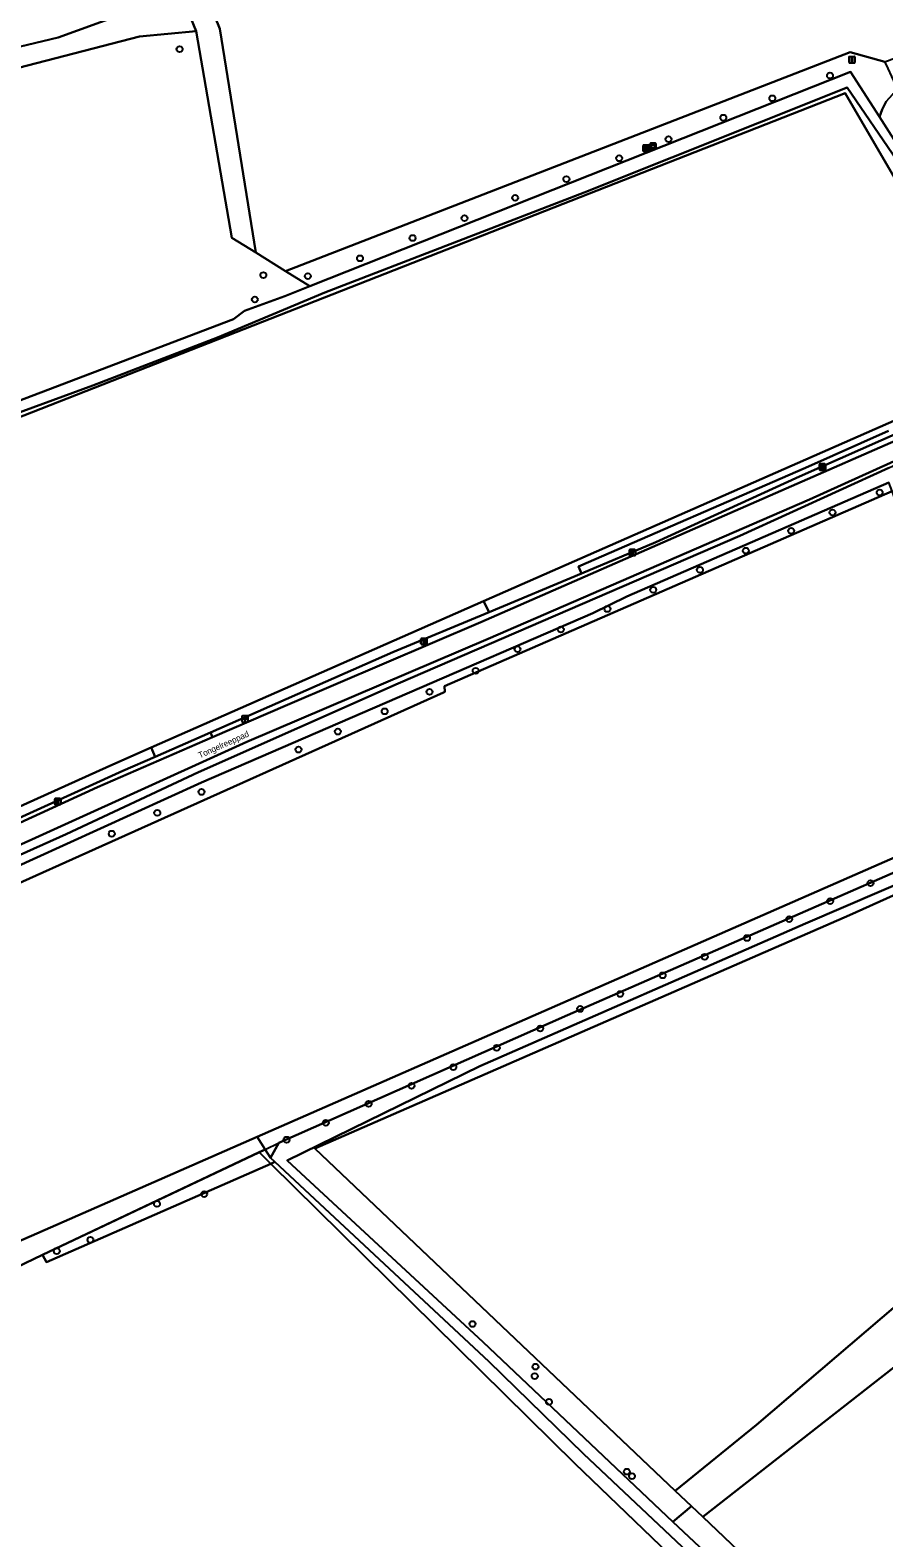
# Model space of a CAD drawing. Extents: x 160203 to 161530, y 379528 to 381797.
# Drawn here: x 161225.7 to 161366.5, y 381138.1 to 381386.7 of the extents above; entities that cross this region are included whole.
import ezdxf

# ---------------------------------------------------------------- set-up
doc = ezdxf.new("R2010")
doc.units = 0
for name, color, linetype in [('IMGEO_Afvalbak', 7, 'Continuous'), ('IMGEO_Bank', 7, 'Continuous'), ('IMGEO_Boom', 7, 'Continuous'), ('IMGEO_Grasland_agrarisch', 7, 'Continuous'), ('IMGEO_Grasland_overig', 7, 'Continuous'), ('IMGEO_Groenvoorziening', 7, 'Continuous'), ('IMGEO_Hectometerpaal', 7, 'Continuous'), ('IMGEO_Hek', 7, 'Continuous'), ('IMGEO_Lichtmast', 7, 'Continuous'), ('IMGEO_Loofbos', 7, 'Continuous'), ('IMGEO_Openbare_ruimte_label', 7, 'Continuous'), ('IMGEO_Paal', 7, 'Continuous'), ('IMGEO_Rijbaan_lokaal_gesloten', 7, 'Continuous'), ('IMGEO_Rijbaan_lokaal_halfverhard', 7, 'Continuous'), ('IMGEO_Voetpad_onverhard', 7, 'Continuous'), ('IMGEO_Waterloop', 7, 'Continuous')]:
    doc.layers.add(name, color=color, linetype=linetype)

msp = doc.modelspace()

# ---------------------------------------------------------------- linework, layer by layer
at = {"layer": 'IMGEO_Afvalbak'}
for p, q in [((161327.9, 381367.18), (161327.9, 381367.98)), ((161327.9, 381367.98), (161327.9, 381367.18)), ((161328, 381368.08), (161328.79, 381368.08)), ((161328.79, 381368.08), (161328, 381368.08)), ((161328.79, 381367.08), (161328, 381367.08)), ((161328, 381367.08), (161328.79, 381367.08)), ((161328.89, 381367.98), (161328.89, 381367.18)), ((161328.89, 381367.18), (161328.89, 381367.98))]:
    msp.add_line(p, q, dxfattribs=at)
msp.add_lwpolyline([(161328.04, 381367.8), (161328.75, 381367.8), (161328.6, 381367.33), (161328.19, 381367.33), (161328.04, 381367.8)], dxfattribs=at)
for centre, start, end in [((161328, 381367.98), 90, 180), ((161328, 381367.98), 90, 180), ((161328, 381367.18), 180, 270), ((161328, 381367.18), 180, 270), ((161328.79, 381367.98), 0, 90), ((161328.79, 381367.98), 360, 90), ((161328.79, 381367.18), 270, 0), ((161328.79, 381367.18), 270, 0)]:
    msp.add_arc(centre, 0.1, start, end, dxfattribs=at)
at = {"layer": 'IMGEO_Bank'}
for p, q in [((161326.75, 381366.81), (161326.75, 381367.65)), ((161326.75, 381367.65), (161326.75, 381366.81)), ((161326.82, 381367.73), (161327.66, 381367.73)), ((161327.66, 381367.73), (161326.82, 381367.73)), ((161327.67, 381366.74), (161326.83, 381366.74)), ((161326.83, 381366.74), (161327.67, 381366.74)), ((161327.44, 381367.13), (161327.05, 381367.13)), ((161327.06, 381367.24), (161327.06, 381367.35)), ((161327.1, 381367.35), (161327.1, 381367.24)), ((161327.39, 381367.35), (161327.11, 381367.35)), ((161327.11, 381367.23), (161327.39, 381367.23)), ((161327.4, 381367.24), (161327.4, 381367.35)), ((161327.44, 381367.35), (161327.44, 381367.24)), ((161327.75, 381367.66), (161327.75, 381366.82)), ((161327.75, 381366.82), (161327.75, 381367.66))]:
    msp.add_line(p, q, dxfattribs=at)
for points in [[(161327, 381367.13), (161326.85, 381367.13), (161326.96, 381367.23), (161327.05, 381367.23)], [(161327.05, 381367.35), (161326.96, 381367.35), (161326.96, 381367.51), (161327.53, 381367.51), (161327.53, 381367.35), (161327.45, 381367.35)], [(161327.05, 381367.13), (161327.05, 381366.92), (161327, 381366.92), (161327, 381367.13)], [(161327.45, 381367.23), (161327.53, 381367.23), (161327.64, 381367.13), (161327.5, 381367.13)], [(161327.49, 381367.13), (161327.49, 381366.92), (161327.45, 381366.92), (161327.45, 381367.13)]]:
    msp.add_lwpolyline(points, dxfattribs=at)
for centre, radius, start, end in [((161326.83, 381367.66), 0.0779, 92.4484, 184.2845), ((161326.83, 381367.66), 0.0779, 92.4484, 184.2845), ((161326.83, 381366.81), 0.0779, 182.4484, 274.2845), ((161326.83, 381366.81), 0.0779, 182.4484, 274.2845), ((161327, 381367.13), 0.00671, 2.8957, 87.1043), ((161327.05, 381367.35), 0.00671, 2.8957, 87.1043), ((161327.05, 381367.24), 0.00671, 272.8957, 357.1043), ((161327.05, 381367.13), 0.00671, 92.8957, 177.1043), ((161327.11, 381367.35), 0.00671, 92.8957, 177.1043), ((161327.11, 381367.24), 0.00671, 182.8957, 267.1043), ((161327.39, 381367.35), 0.00671, 2.8957, 87.1043), ((161327.39, 381367.24), 0.00671, 272.8957, 357.1043), ((161327.45, 381367.35), 0.00671, 92.8957, 177.1043), ((161327.45, 381367.24), 0.00671, 182.8957, 267.1043), ((161327.44, 381367.13), 0.00671, 2.8957, 87.1043), ((161327.5, 381367.13), 0.00671, 92.8957, 177.1043), ((161327.67, 381367.66), 0.0779, 2.4484, 94.2845), ((161327.67, 381367.66), 0.0779, 2.4484, 94.2845), ((161327.67, 381366.81), 0.0779, 272.4484, 4.2845), ((161327.67, 381366.81), 0.0779, 272.4484, 4.2845)]:
    msp.add_arc(centre, radius, start, end, dxfattribs=at)
at = {"layer": 'IMGEO_Boom'}
for centre in [(161250.33, 381383.59), (161357.58, 381379.24), (161348.08, 381375.48), (161340, 381372.28), (161330.96, 381368.73), (161322.81, 381365.59), (161314.11, 381362.15), (161305.66, 381359.07), (161297.3, 381355.71), (161288.75, 381352.44), (161280.08, 381349.09), (161264.14, 381346.33), (161271.48, 381346.16), (161262.73, 381342.3), (161365.78, 381310.47), (161358, 381307.18), (161351.18, 381304.13), (161343.7, 381300.87), (161336.14, 381297.71), (161328.44, 381294.41), (161320.88, 381291.26), (161313.2, 381287.86), (161306.06, 381284.63), (161299.16, 381281.06), (161291.55, 381277.58), (161284.15, 381274.38), (161276.42, 381271.03), (161269.94, 381268.06), (161253.93, 381261.08), (161246.65, 381257.63), (161239.14, 381254.19), (161364.26, 381246.04), (161357.61, 381243.06), (161350.84, 381240.1), (161343.9, 381236.99), (161336.93, 381233.9), (161329.99, 381230.83), (161322.99, 381227.76), (161316.38, 381225.29), (161309.8, 381222.05), (161302.63, 381218.88), (161295.46, 381215.69), (161288.57, 381212.62), (161281.5, 381209.65), (161274.44, 381206.52), (161267.97, 381203.72), (161254.37, 381194.74), (161246.6, 381193.14), (161235.62, 381187.21), (161230.07, 381185.36), (161298.63, 381173.33), (161308.89, 381164.73), (161309.03, 381166.29), (161311.24, 381160.48), (161324.08, 381148.97), (161324.93, 381148.23)]:
    msp.add_circle(centre, 0.489, dxfattribs=at)
at = {"layer": 'IMGEO_Grasland_agrarisch'}
for points in [[(161413.3, 381399.3), (161421.01, 381402.45), (161404.11, 381421.75), (161390.71, 381434.67), (161385.42, 381433.68), (161374.24, 381430.94), (161348.41, 381425.98), (161328.77, 381422.27), (161321.57, 381419.76), (161299.32, 381412.21), (161298.02, 381411.7), (161297.01, 381411.1), (161288.52, 381405.02), (161280.83, 381401.91), (161272.35, 381398.48), (161254.89, 381391.93), (161255.18, 381391.27), (161256.97, 381386.94), (161262.88, 381350.03), (161267.77, 381346.99), (161360.92, 381383.1), (161366.65, 381381.48)], [(161171.79, 381297.92), (161172.53, 381296.53), (161167.2, 381293.97), (161194.33, 381245.33), (161238.8, 381265.4), (161245.65, 381268.42), (161300.42, 381292.52), (161377.22, 381326.32), (161379.59, 381328.48), (161381.46, 381331.14), (161382.56, 381334.21), (161382.85, 381337.29), (161360.06, 381376.34), (161223.13, 381322.55), (161212.66, 381318.52), (161212.29, 381318.38), (161208.28, 381316.67), (161204.59, 381314.93), (161171.51, 381298.41)], [(161386.66, 381258.36), (161367.83, 381310.71), (161294.02, 381278.51), (161294.05, 381277.58), (161293.85, 381277.49), (161232.69, 381250), (161197.17, 381234.04), (161222.21, 381186.3), (161225.91, 381187.89), (161263.14, 381204.2), (161313.5, 381226.28)], [(161418.44, 381219.83), (161400.48, 381250), (161398.29, 381253.68), (161394.63, 381252.38), (161389.79, 381250.66), (161388.51, 381253.22), (161360.79, 381240.78), (161272.63, 381202.28), (161332.07, 381145.82), (161345.48, 381156.69), (161402.74, 381205.62), (161419.34, 381218.32)], [(161315.48, 381150.32), (161265.37, 381199.77), (161228.39, 381183.53), (161227.72, 381184.71), (161218.98, 381180.56), (161208.37, 381175.12), (161198.24, 381170.36), (161165.88, 381157.25), (161152.96, 381150.56), (161152.51, 381151.01), (161146.68, 381148.12), (161147.07, 381147.65), (161164.8, 381127.1), (161175.22, 381116.21), (161250.4, 381081.63), (161315.47, 381121.68), (161332.45, 381134.02)]]:
    msp.add_lwpolyline(points, close=True, dxfattribs=at)
for points in [[(161111.15, 381390.92), (161100.64, 381384.03), (161113.29, 381352.05), (161115.73, 381348.41), (161133.85, 381354.86), (161180.73, 381372.68), (161181.52, 381372.98), (161193.25, 381376.67), (161230.31, 381385.5), (161247.45, 381391.8)], [(161425.73, 381116.95), (161450.07, 381156.48), (161446.99, 381175.96), (161445.53, 381181.86), (161444.24, 381186.24), (161442.87, 381190.13), (161442.62, 381190.85), (161440.76, 381193.84), (161438.98, 381195.46), (161426.74, 381208.41), (161424.6, 381210.91), (161388.1, 381181.84), (161336.59, 381141.52), (161343.66, 381134.8)]]:
    msp.add_lwpolyline(points, dxfattribs=at)
at = {"layer": 'IMGEO_Grasland_overig'}
for points in [[(161250.42, 381393.04), (161253.07, 381386.53), (161258.96, 381352.47), (161262.88, 381350.03), (161256.97, 381386.94), (161255.18, 381391.27), (161254.89, 381391.93), (161253.98, 381393.98), (161253.94, 381394.08), (161253.78, 381394.44)], [(161196.03, 381236.58), (161197.17, 381234.04), (161232.69, 381250), (161293.85, 381277.49), (161294.05, 381277.58), (161294.02, 381278.51), (161367.83, 381310.71), (161367.27, 381312.13), (161324.1, 381293.29), (161318.49, 381290.59), (161253.93, 381262.65), (161226.2, 381250), (161207.23, 381241.35)], [(161264.45, 381202.13), (161263.14, 381204.2), (161225.91, 381187.89), (161222.21, 381186.3), (161197.17, 381234.04), (161196.03, 381236.58), (161195.51, 381236.36), (161190.76, 381234.35), (161191.89, 381232.05), (161204.16, 381211.06), (161218.98, 381180.56), (161227.72, 381184.71)], [(161334.74, 381143.28), (161336.59, 381141.52), (161388.1, 381181.84), (161424.6, 381210.91), (161422.99, 381212.79), (161421.81, 381214.16), (161419.34, 381218.32), (161402.74, 381205.62), (161345.48, 381156.69), (161332.07, 381145.82)]]:
    msp.add_lwpolyline(points, close=True, dxfattribs=at)
for points in [[(161366.87, 381374.98), (161366.2, 381373.65), (161365.72, 381372.42), (161369.71, 381366.2)], [(161191.89, 381232.05), (161190.76, 381234.35), (161195.51, 381236.36), (161194.88, 381237.74), (161206.8, 381242.94), (161222.45, 381250), (161231.6, 381254.13), (161253.42, 381264.34), (161286.37, 381278.95), (161342.74, 381303.34), (161367.3, 381314.56), (161367.99, 381314.88), (161393.64, 381326.61), (161390, 381335.06), (161389.08, 381337.19)], [(161372.67, 381322.04), (161352.58, 381313.11), (161328.84, 381302.29), (161316.62, 381297.13), (161301.37, 381290.75), (161285.52, 381284.12), (161255.4, 381270.89), (161255.77, 381270.11), (161268.1, 381275.47), (161300.01, 381289.1), (161380.36, 381324.29)], [(161381.5, 381321.67), (161354.19, 381309.33), (161301.19, 381286.35), (161261.42, 381269.36), (161257.16, 381267.43), (161218.78, 381250), (161209.02, 381245.57), (161175.21, 381228.65), (161125.79, 381205.94), (161123.38, 381204.59), (161114.38, 381197.57), (161108.29, 381192.8), (161109.4, 381191.55), (161120.61, 381200.3), (161155.51, 381217.41), (161191.89, 381232.05)], [(161224.01, 381256), (161236.8, 381261.86), (161255.77, 381270.11), (161255.4, 381270.89), (161246.29, 381266.89), (161240.99, 381264.56), (161221.3, 381255.61)], [(161221.3, 381255.61), (161240.99, 381264.56), (161246.29, 381266.89), (161245.65, 381268.42), (161238.8, 381265.4), (161194.33, 381245.33)]]:
    msp.add_lwpolyline(points, dxfattribs=at)
at = {"layer": 'IMGEO_Groenvoorziening'}
for points in [[(161368.59, 381365.27), (161360.4, 381377.29), (161317.03, 381359.97), (161274.27, 381343.43), (161256.58, 381336.04), (161236, 381328.12), (161222.84, 381323.27)], [(161223.13, 381322.55), (161360.06, 381376.34), (161382.85, 381337.29)], [(161377.22, 381326.32), (161300.42, 381292.52), (161301.37, 381290.75), (161316.62, 381297.13), (161316.1, 381298.26), (161353.54, 381314.51), (161367.25, 381320.64)]]:
    msp.add_lwpolyline(points, dxfattribs=at)
for points in [[(161246.29, 381266.89), (161255.4, 381270.89), (161285.52, 381284.12), (161301.37, 381290.75), (161300.42, 381292.52), (161245.65, 381268.42)], [(161264.45, 381202.13), (161265.33, 381200.73), (161266.68, 381203.18), (161314.28, 381224.26), (161373.18, 381250), (161386.95, 381256.02), (161387.72, 381254.08), (161378.24, 381250), (161353.55, 381239.38), (161299.86, 381215.86), (161268.06, 381200.27), (161300.4, 381170.33), (161331.69, 381140.72), (161334.74, 381143.28), (161332.07, 381145.82), (161272.63, 381202.28), (161360.79, 381240.78), (161388.51, 381253.22), (161388.13, 381254.25), (161387.4, 381256.28), (161386.66, 381258.36), (161313.5, 381226.28), (161263.14, 381204.2)], [(161331.69, 381140.72), (161340.38, 381132.5), (161343.66, 381134.8), (161336.59, 381141.52), (161334.74, 381143.28)]]:
    msp.add_lwpolyline(points, close=True, dxfattribs=at)
at = {"layer": 'IMGEO_Hectometerpaal'}
for p, q in [((161260.61, 381273.53), (161260.61, 381272.68)), ((161260.61, 381273.53), (161260.61, 381272.68)), ((161261.53, 381273.61), (161260.69, 381273.61)), ((161261.53, 381273.61), (161260.69, 381273.61)), ((161260.7, 381272.61), (161261.54, 381272.61)), ((161260.7, 381272.61), (161261.54, 381272.61)), ((161261.61, 381272.69), (161261.61, 381273.54)), ((161261.61, 381272.69), (161261.61, 381273.54))]:
    msp.add_line(p, q, dxfattribs=at)
msp.add_lwpolyline([(161261.14, 381272.75), (161261.08, 381272.75), (161261.08, 381273.06), (161260.86, 381273.06), (161260.86, 381273.33), (161261.36, 381273.33), (161261.36, 381273.06), (161261.14, 381273.06), (161261.14, 381272.75)], dxfattribs=at)
for centre, start, end in [((161260.69, 381273.53), 92.4484, 184.2845), ((161260.69, 381273.53), 92.4484, 184.2845), ((161260.69, 381272.69), 182.4484, 274.2845), ((161260.69, 381272.69), 182.4484, 274.2845), ((161261.53, 381273.53), 2.4484, 94.2845), ((161261.53, 381273.53), 2.4484, 94.2845), ((161261.53, 381272.69), 272.4484, 4.2845), ((161261.53, 381272.69), 272.4484, 4.2845)]:
    msp.add_arc(centre, 0.0779, start, end, dxfattribs=at)
at = {"layer": 'IMGEO_Hek'}
for points in [[(161300.42, 381292.52), (161377.22, 381326.32), (161379.59, 381328.48), (161381.46, 381331.14), (161382.56, 381334.21), (161382.85, 381337.29), (161360.06, 381376.34), (161223.13, 381322.55)], [(161245.65, 381268.42), (161300.42, 381292.52)], [(161301.37, 381290.75), (161300.42, 381292.52)], [(161264.45, 381202.13), (161263.46, 381201.66)], [(161264.45, 381202.13), (161266.68, 381203.18)], [(161263.46, 381201.66), (161227.72, 381184.71)], [(161250.4, 381081.63), (161315.47, 381121.68), (161332.45, 381134.02), (161315.48, 381150.32), (161265.37, 381199.77)], [(161265.37, 381199.77), (161263.46, 381201.66)], [(161227.72, 381184.71), (161218.98, 381180.56)], [(161334.74, 381143.28), (161331.69, 381140.72)]]:
    msp.add_lwpolyline(points, dxfattribs=at)
at = {"layer": 'IMGEO_Lichtmast'}
for p, q in [((161355.83, 381314.27), (161355.83, 381315.07)), ((161355.83, 381315.07), (161355.83, 381314.27)), ((161355.84, 381314.29), (161355.84, 381315.09)), ((161355.84, 381315.09), (161355.84, 381314.29)), ((161355.93, 381315.17), (161356.71, 381315.17)), ((161356.71, 381315.17), (161355.93, 381315.17)), ((161356.71, 381314.17), (161355.93, 381314.17)), ((161355.93, 381314.17), (161356.71, 381314.17)), ((161355.94, 381315.19), (161356.73, 381315.19)), ((161356.73, 381315.19), (161355.94, 381315.19)), ((161356.73, 381314.19), (161355.94, 381314.19)), ((161355.94, 381314.19), (161356.73, 381314.19)), ((161356.81, 381315.07), (161356.81, 381314.27)), ((161356.81, 381314.27), (161356.81, 381315.07)), ((161356.83, 381315.09), (161356.83, 381314.29)), ((161356.83, 381314.29), (161356.83, 381315.09)), ((161324.5, 381300.16), (161324.5, 381300.95)), ((161324.5, 381300.95), (161324.5, 381300.16)), ((161324.6, 381301.05), (161325.39, 381301.05)), ((161325.39, 381301.05), (161324.6, 381301.05)), ((161325.39, 381300.06), (161324.6, 381300.06)), ((161324.6, 381300.06), (161325.39, 381300.06)), ((161325.49, 381300.95), (161325.49, 381300.16)), ((161325.49, 381300.16), (161325.49, 381300.95)), ((161290.12, 381285.51), (161290.12, 381286.31)), ((161290.12, 381286.31), (161290.12, 381285.51)), ((161290.22, 381286.41), (161291.01, 381286.41)), ((161291.01, 381286.41), (161290.22, 381286.41)), ((161291.01, 381285.41), (161290.22, 381285.41)), ((161290.22, 381285.41), (161291.01, 381285.41)), ((161291.11, 381286.31), (161291.11, 381285.51)), ((161291.11, 381285.51), (161291.11, 381286.31)), ((161229.73, 381259.09), (161229.73, 381259.89)), ((161229.73, 381259.89), (161229.73, 381259.09)), ((161229.83, 381259.99), (161230.62, 381259.99)), ((161230.62, 381259.99), (161229.83, 381259.99)), ((161230.72, 381259.89), (161230.72, 381259.09)), ((161230.72, 381259.09), (161230.72, 381259.89)), ((161230.62, 381258.99), (161229.83, 381258.99)), ((161229.83, 381258.99), (161230.62, 381258.99))]:
    msp.add_line(p, q, dxfattribs=at)
for points in [[(161356.24, 381315.04), (161356.4, 381315.04), (161356.4, 381314.29), (161356.24, 381314.29), (161356.24, 381315.04)], [(161356.26, 381315.07), (161356.41, 381315.07), (161356.41, 381314.32), (161356.26, 381314.32), (161356.26, 381315.07)], [(161324.92, 381300.93), (161325.07, 381300.93), (161325.07, 381300.18), (161324.92, 381300.18), (161324.92, 381300.93)], [(161290.54, 381286.29), (161290.69, 381286.29), (161290.69, 381285.54), (161290.54, 381285.54), (161290.54, 381286.29)], [(161230.15, 381259.87), (161230.3, 381259.87), (161230.3, 381259.12), (161230.15, 381259.12), (161230.15, 381259.87)]]:
    msp.add_lwpolyline(points, dxfattribs=at)
for centre, start, end in [((161355.93, 381315.07), 90, 180), ((161355.93, 381315.07), 90, 180), ((161355.93, 381314.27), 180, 270), ((161355.93, 381314.27), 180, 270), ((161355.94, 381315.09), 90, 180), ((161355.94, 381315.09), 90, 180), ((161355.94, 381314.29), 180, 270), ((161355.94, 381314.29), 180, 270), ((161356.71, 381315.07), 0, 90), ((161356.71, 381315.07), 360, 90), ((161356.71, 381314.27), 270, 0), ((161356.71, 381314.27), 270, 0), ((161356.73, 381315.09), 0, 90), ((161356.73, 381315.09), 360, 90), ((161356.73, 381314.29), 270, 0), ((161356.73, 381314.29), 270, 0), ((161324.6, 381300.95), 90, 180), ((161324.6, 381300.95), 90, 180), ((161324.6, 381300.16), 180, 270), ((161324.6, 381300.16), 180, 270), ((161325.39, 381300.95), 0, 90), ((161325.39, 381300.95), 360, 90), ((161325.39, 381300.16), 270, 0), ((161325.39, 381300.16), 270, 0), ((161290.22, 381286.31), 90, 180), ((161290.22, 381286.31), 90, 180), ((161290.22, 381285.51), 180, 270), ((161290.22, 381285.51), 180, 270), ((161291.01, 381286.31), 0, 90), ((161291.01, 381286.31), 360, 90), ((161291.01, 381285.51), 270, 0), ((161291.01, 381285.51), 270, 0), ((161229.83, 381259.89), 90, 180), ((161229.83, 381259.89), 90, 180), ((161230.62, 381259.89), 0, 90), ((161230.62, 381259.89), 360, 90), ((161229.83, 381259.09), 180, 270), ((161229.83, 381259.09), 180, 270), ((161230.62, 381259.09), 270, 0), ((161230.62, 381259.09), 270, 0)]:
    msp.add_arc(centre, 0.1, start, end, dxfattribs=at)
at = {"layer": 'IMGEO_Loofbos'}
for points in [[(161261.05, 381340.41), (161267.66, 381342.84), (161271.8, 381344.48), (161267.77, 381346.99), (161262.88, 381350.03), (161258.96, 381352.47), (161253.07, 381386.53), (161243.73, 381385.67), (161194.43, 381372.92), (161211.51, 381320.89), (161259.23, 381339.03)], [(161227.72, 381184.71), (161228.39, 381183.53), (161265.37, 381199.77), (161266.04, 381200.07), (161265.33, 381200.73), (161264.45, 381202.13)], [(161254.38, 381079.8), (161260.04, 381082.06), (161299.66, 381105.9), (161323.39, 381120.4), (161338.8, 381131.3), (161335.09, 381134.8), (161316.96, 381151.91), (161301.32, 381167.14), (161266.04, 381200.07), (161265.37, 381199.77), (161315.48, 381150.32), (161332.45, 381134.02), (161315.47, 381121.68), (161250.4, 381081.63)]]:
    msp.add_lwpolyline(points, close=True, dxfattribs=at)
at = {"layer": 'IMGEO_Paal'}
for p, q in [((161360.71, 381382.27), (161360.71, 381381.43)), ((161360.71, 381382.27), (161360.71, 381381.43)), ((161361.63, 381382.35), (161360.78, 381382.35)), ((161361.63, 381382.35), (161360.78, 381382.35)), ((161360.79, 381381.35), (161361.64, 381381.35)), ((161360.79, 381381.35), (161361.64, 381381.35)), ((161361.71, 381381.44), (161361.71, 381382.28)), ((161361.71, 381381.44), (161361.71, 381382.28))]:
    msp.add_line(p, q, dxfattribs=at)
msp.add_lwpolyline([(161361.13, 381382.17), (161361.29, 381382.17), (161361.29, 381381.43), (161361.13, 381381.43), (161361.13, 381382.17)], dxfattribs=at)
for centre, start, end in [((161360.79, 381382.28), 92.4484, 184.2845), ((161360.79, 381382.28), 92.4484, 184.2845), ((161360.79, 381381.43), 182.4484, 274.2845), ((161360.79, 381381.43), 182.4484, 274.2845), ((161361.63, 381382.28), 2.4484, 94.2845), ((161361.63, 381382.28), 2.4484, 94.2845), ((161361.63, 381381.43), 272.4484, 4.2845), ((161361.63, 381381.43), 272.4484, 4.2845)]:
    msp.add_arc(centre, 0.0779, start, end, dxfattribs=at)
at = {"layer": 'IMGEO_Rijbaan_lokaal_gesloten'}
msp.add_lwpolyline([(161218.78, 381250), (161257.16, 381267.43), (161261.42, 381269.36), (161301.19, 381286.35), (161354.19, 381309.33), (161381.5, 381321.67), (161381.43, 381321.81), (161380.36, 381324.29), (161300.01, 381289.1), (161268.1, 381275.47), (161255.77, 381270.11), (161236.8, 381261.86), (161224.01, 381256)], dxfattribs=at)
at = {"layer": 'IMGEO_Rijbaan_lokaal_halfverhard'}
msp.add_lwpolyline([(161365.72, 381372.42), (161366.2, 381373.65), (161366.87, 381374.98), (161367.93, 381376.17), (161368.71, 381376.75), (161368.12, 381378.37), (161366.84, 381381.09), (161366.65, 381381.48), (161360.92, 381383.1), (161267.77, 381346.99), (161271.8, 381344.48), (161360.95, 381379.85)], close=True, dxfattribs=at)
at = {"layer": 'IMGEO_Voetpad_onverhard'}
for points in [[(161044.69, 381312.84), (161078.31, 381328.17), (161117.51, 381344.18), (161122.59, 381346.1), (161149.98, 381356.44), (161182.57, 381368.53), (161183.39, 381368.83), (161194.43, 381372.92), (161243.73, 381385.67), (161253.07, 381386.53), (161250.42, 381393.04)], [(161247.45, 381391.8), (161230.31, 381385.5), (161193.25, 381376.67)]]:
    msp.add_lwpolyline(points, dxfattribs=at)
at = {"layer": 'IMGEO_Waterloop'}
for points in [[(161369.71, 381366.2), (161365.72, 381372.42), (161360.95, 381379.85), (161271.8, 381344.48), (161267.66, 381342.84), (161261.05, 381340.41), (161259.23, 381339.03), (161211.51, 381320.89)], [(161222.84, 381323.27), (161236, 381328.12), (161256.58, 381336.04), (161274.27, 381343.43), (161317.03, 381359.97), (161360.4, 381377.29), (161368.59, 381365.27)], [(161367.25, 381320.64), (161353.54, 381314.51), (161316.1, 381298.26), (161316.62, 381297.13), (161328.84, 381302.29), (161352.58, 381313.11), (161372.67, 381322.04)], [(161367.3, 381314.56), (161342.74, 381303.34), (161286.37, 381278.95), (161253.42, 381264.34), (161231.6, 381254.13), (161222.45, 381250)], [(161207.23, 381241.35), (161226.2, 381250), (161253.93, 381262.65), (161318.49, 381290.59), (161324.1, 381293.29), (161367.27, 381312.13)]]:
    msp.add_lwpolyline(points, dxfattribs=at)
msp.add_lwpolyline([(161353.55, 381239.38), (161378.24, 381250), (161387.72, 381254.08), (161386.95, 381256.02), (161373.18, 381250), (161314.28, 381224.26), (161266.68, 381203.18), (161265.33, 381200.73), (161266.04, 381200.07), (161301.32, 381167.14), (161316.96, 381151.91), (161335.09, 381134.8), (161338.8, 381131.3), (161340.38, 381132.5), (161331.69, 381140.72), (161300.4, 381170.33), (161268.06, 381200.27), (161299.86, 381215.86)], close=True, dxfattribs=at)

# ---------------------------------------------------------------- texts
at = {"layer": 'IMGEO_Openbare_ruimte_label'}
msp.add_text('Tongelreeppad', height=1, rotation=24.2068, dxfattribs=at).set_placement((161253.68, 381266.61))

doc.saveas('drawing.dxf')
